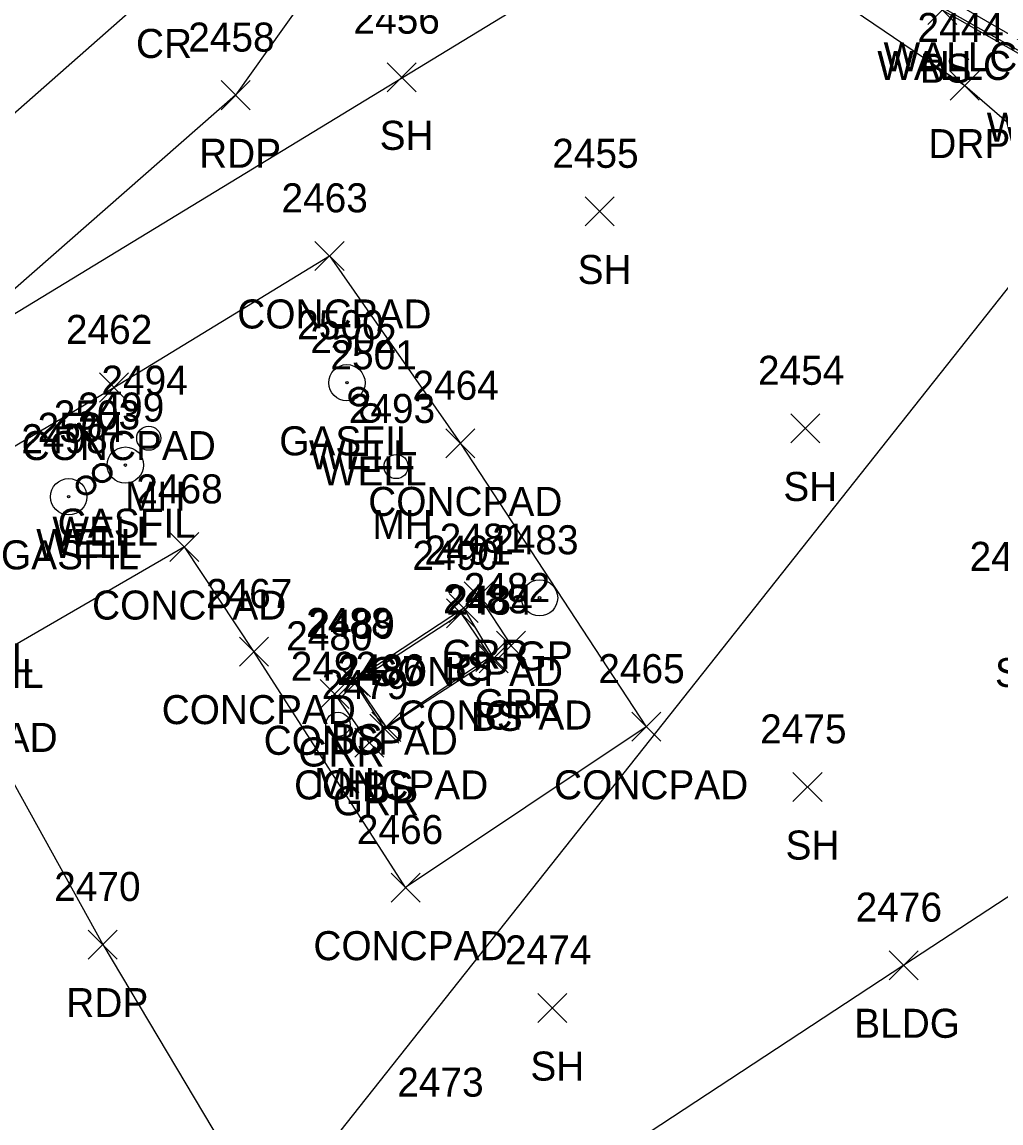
# Model space of a CAD drawing. Extents: x 1653135 to 1655489, y 602711 to 605684.
# Drawn here: x 1653732.8 to 1653800.2, y 605152 to 605227.8 of the extents above; entities that cross this region are included whole.
import ezdxf

# ---------------------------------------------------------------- set-up
doc = ezdxf.new("R2010")
doc.units = 0
for name, color, linetype in [('DCP', 7, 'Continuous'), ('DDEFAULT', 7, 'Continuous'), ('L_A', 7, 'Continuous'), ('L_I', 7, 'Continuous'), ('L_TIC', 7, 'Continuous'), ('LBC', 7, 'Continuous'), ('LELB', 7, 'Continuous'), ('LS', 7, 'Continuous'), ('LW', 7, 'Continuous'), ('P_A', 7, 'Continuous'), ('P_I', 7, 'Continuous'), ('P_TIC', 7, 'Continuous'), ('PET', 7, 'Continuous'), ('PRC', 7, 'Continuous'), ('R_A', 7, 'Continuous'), ('R_I', 7, 'Continuous'), ('R_TIC', 7, 'Continuous'), ('RDP', 7, 'Continuous'), ('RGP', 7, 'Continuous'), ('RGR', 7, 'Continuous'), ('U_A', 7, 'Continuous'), ('U_I', 7, 'Continuous'), ('UMFC', 7, 'Continuous'), ('UUMH', 7, 'Continuous'), ('UWW', 7, 'Continuous')]:
    doc.layers.add(name, color=color, linetype=linetype)

msp = doc.modelspace()

# ---------------------------------------------------------------- linework, layer by layer
at = {"layer": 'DCP'}
msp.add_lwpolyline([(1653655.432, 605160.936), (1653783.883, 605239.145)], dxfattribs=at)
at = {"layer": 'DDEFAULT'}
msp.add_lwpolyline([(1653809.637, 605220.769), (1653733.334, 605124.419)], dxfattribs=at)
at = {"layer": 'L_TIC'}
for points in [[(1653795.183, 605227.606), (1653797.183, 605229.606)], [(1653797.183, 605227.606), (1653795.183, 605229.606)], [(1653795.183, 605227.606), (1653797.183, 605229.606)], [(1653797.183, 605227.606), (1653795.183, 605229.606)], [(1653757.934, 605222.983), (1653759.934, 605224.983)], [(1653759.934, 605222.983), (1653757.934, 605224.983)], [(1653757.934, 605222.983), (1653759.934, 605224.983)], [(1653759.934, 605222.983), (1653757.934, 605224.983)], [(1653771.569, 605213.746), (1653773.569, 605215.746)], [(1653773.569, 605213.746), (1653771.569, 605215.746)], [(1653771.569, 605213.746), (1653773.569, 605215.746)], [(1653773.569, 605213.746), (1653771.569, 605215.746)], [(1653752.969, 605210.68), (1653754.969, 605212.68)], [(1653754.969, 605210.68), (1653752.969, 605212.68)], [(1653752.969, 605210.68), (1653754.969, 605212.68)], [(1653754.969, 605210.68), (1653752.969, 605212.68)], [(1653738.122, 605201.617), (1653740.122, 605203.617)], [(1653740.122, 605201.617), (1653738.122, 605203.617)], [(1653738.122, 605201.617), (1653740.122, 605203.617)], [(1653740.122, 605201.617), (1653738.122, 605203.617)], [(1653785.737, 605198.802), (1653787.737, 605200.802)], [(1653787.737, 605198.802), (1653785.737, 605200.802)], [(1653785.737, 605198.802), (1653787.737, 605200.802)], [(1653787.737, 605198.802), (1653785.737, 605200.802)], [(1653761.989, 605197.77), (1653763.989, 605199.77)], [(1653763.989, 605197.77), (1653761.989, 605199.77)], [(1653761.989, 605197.77), (1653763.989, 605199.77)], [(1653763.989, 605197.77), (1653761.989, 605199.77)], [(1653742.972, 605190.632), (1653744.972, 605192.632)], [(1653744.972, 605190.632), (1653742.972, 605192.632)], [(1653742.972, 605190.632), (1653744.972, 605192.632)], [(1653744.972, 605190.632), (1653742.972, 605192.632)], [(1653762.206, 605186.42), (1653764.206, 605188.42)], [(1653764.206, 605186.42), (1653762.206, 605188.42)], [(1653762.206, 605186.42), (1653764.206, 605188.42)], [(1653764.206, 605186.42), (1653762.206, 605188.42)], [(1653762.031, 605186.057), (1653764.031, 605188.057)], [(1653764.031, 605186.057), (1653762.031, 605188.057)], [(1653762.031, 605186.057), (1653764.031, 605188.057)], [(1653764.031, 605186.057), (1653762.031, 605188.057)], [(1653747.766, 605183.431), (1653749.766, 605185.431)], [(1653749.766, 605183.431), (1653747.766, 605185.431)], [(1653747.766, 605183.431), (1653749.766, 605185.431)], [(1653749.766, 605183.431), (1653747.766, 605185.431)], [(1653764.048, 605183.059), (1653766.048, 605185.059)], [(1653766.048, 605183.059), (1653764.048, 605185.059)], [(1653764.048, 605183.059), (1653766.048, 605185.059)], [(1653766.048, 605183.059), (1653764.048, 605185.059)], [(1653764.27, 605182.967), (1653766.27, 605184.967)], [(1653766.27, 605182.967), (1653764.27, 605184.967)], [(1653764.27, 605182.967), (1653766.27, 605184.967)], [(1653766.27, 605182.967), (1653764.27, 605184.967)], [(1653754.618, 605181.433), (1653756.618, 605183.433)], [(1653756.618, 605181.433), (1653754.618, 605183.433)], [(1653754.618, 605181.433), (1653756.618, 605183.433)], [(1653756.618, 605181.433), (1653754.618, 605183.433)], [(1653754.788, 605181.318), (1653756.788, 605183.318)], [(1653756.788, 605181.318), (1653754.788, 605183.318)], [(1653754.788, 605181.318), (1653756.788, 605183.318)], [(1653756.788, 605181.318), (1653754.788, 605183.318)], [(1653756.754, 605178.117), (1653758.754, 605180.117)], [(1653758.754, 605178.117), (1653756.754, 605180.117)], [(1653756.754, 605178.117), (1653758.754, 605180.117)], [(1653758.754, 605178.117), (1653756.754, 605180.117)], [(1653756.882, 605178.244), (1653758.882, 605180.244)], [(1653758.882, 605178.244), (1653756.882, 605180.244)], [(1653756.882, 605178.244), (1653758.882, 605180.244)], [(1653758.882, 605178.244), (1653756.882, 605180.244)], [(1653774.788, 605178.254), (1653776.788, 605180.254)], [(1653776.788, 605178.254), (1653774.788, 605180.254)], [(1653774.788, 605178.254), (1653776.788, 605180.254)], [(1653776.788, 605178.254), (1653774.788, 605180.254)], [(1653785.89, 605174.103), (1653787.89, 605176.103)], [(1653787.89, 605174.103), (1653785.89, 605176.103)], [(1653785.89, 605174.103), (1653787.89, 605176.103)], [(1653787.89, 605174.103), (1653785.89, 605176.103)], [(1653758.213, 605167.173), (1653760.213, 605169.173)], [(1653760.213, 605167.173), (1653758.213, 605169.173)], [(1653758.213, 605167.173), (1653760.213, 605169.173)], [(1653760.213, 605167.173), (1653758.213, 605169.173)], [(1653792.518, 605161.828), (1653794.518, 605163.828)], [(1653794.518, 605161.828), (1653792.518, 605163.828)], [(1653792.518, 605161.828), (1653794.518, 605163.828)], [(1653794.518, 605161.828), (1653792.518, 605163.828)], [(1653768.315, 605158.881), (1653770.315, 605160.881)], [(1653770.315, 605158.881), (1653768.315, 605160.881)], [(1653768.315, 605158.881), (1653770.315, 605160.881)], [(1653770.315, 605158.881), (1653768.315, 605160.881)]]:
    msp.add_lwpolyline(points, dxfattribs=at)
at = {"layer": 'LBC'}
msp.add_lwpolyline([(1653821.515, 605169.42), (1653816.001, 605177.555), (1653793.518, 605162.828), (1653768.813, 605146.61), (1653771.902, 605142.216)], dxfattribs=at)
at = {"layer": 'LELB'}
for points in [[(1653777.551, 605238.605), (1653796.183, 605228.606), (1653803.74, 605224.305)], [(1653765.27, 605183.967), (1653757.754, 605179.117), (1653755.618, 605182.433), (1653763.206, 605187.42)], [(1653763.206, 605187.42), (1653765.27, 605183.967)]]:
    msp.add_lwpolyline(points, dxfattribs=at)
at = {"layer": 'LS'}
for points in [[(1653722.038, 605192.532), (1653739.122, 605202.617), (1653753.969, 605211.68), (1653762.989, 605198.77), (1653775.788, 605179.254), (1653759.213, 605168.173), (1653748.766, 605184.431), (1653743.972, 605191.632), (1653728.226, 605182.517)], [(1653765.048, 605184.059), (1653757.882, 605179.244), (1653755.788, 605182.318), (1653763.031, 605187.057)], [(1653763.031, 605187.057), (1653765.048, 605184.059)]]:
    msp.add_lwpolyline(points, dxfattribs=at)
at = {"layer": 'LW'}
msp.add_lwpolyline([(1653777.76, 605238.708), (1653778.082, 605239.228), (1653796.593, 605229.393), (1653807.71, 605222.949), (1653807.437, 605222.435), (1653803.695, 605224.542), (1653796.159, 605228.796)], dxfattribs=at)
at = {"layer": 'P_TIC'}
for points in [[(1653746.498, 605221.75), (1653748.498, 605223.75)], [(1653748.498, 605221.75), (1653746.498, 605223.75)], [(1653746.498, 605221.75), (1653748.498, 605223.75)], [(1653748.498, 605221.75), (1653746.498, 605223.75)], [(1653737.354, 605163.252), (1653739.354, 605165.252)], [(1653739.354, 605163.252), (1653737.354, 605165.252)], [(1653737.354, 605163.252), (1653739.354, 605165.252)], [(1653739.354, 605163.252), (1653737.354, 605165.252)]]:
    msp.add_lwpolyline(points, dxfattribs=at)
at = {"layer": 'PET'}
for points in [[(1653654.524, 605279.776), (1653665.481, 605274.477), (1653678.068, 605269.653), (1653696.029, 605266.473), (1653709.03, 605265.366), (1653717.526, 605266.073), (1653726.648, 605268.269), (1653743.088, 605277.115), (1653755.463, 605259.253), (1653765.921, 605244.563), (1653757.558, 605236.881), (1653747.498, 605222.75), (1653729.711, 605207.167), (1653718.29, 605197.382), (1653709.642, 605189.343), (1653699.377, 605174.783), (1653695.369, 605174.396), (1653690.143, 605165.647), (1653683.772, 605149.176), (1653674.351, 605119.826), (1653662.023, 605081.754)], [(1653718.29, 605197.382), (1653722.038, 605192.532), (1653728.226, 605182.517), (1653738.354, 605164.252), (1653753.507, 605138.818), (1653759.39, 605129.602)]]:
    msp.add_lwpolyline(points, dxfattribs=at)
at = {"layer": 'PRC'}
msp.add_lwpolyline([(1653695.369, 605174.396), (1653708.292, 605198.06), (1653725.171, 605215.296), (1653742.207, 605230.312)], dxfattribs=at)
at = {"layer": 'R_TIC'}
for points in [[(1653796.722, 605222.414), (1653798.722, 605224.414)], [(1653798.722, 605222.414), (1653796.722, 605224.414)], [(1653796.722, 605222.414), (1653798.722, 605224.414)], [(1653798.722, 605222.414), (1653796.722, 605224.414)], [(1653763.248, 605187.242), (1653765.248, 605189.242)], [(1653765.248, 605187.242), (1653763.248, 605189.242)], [(1653763.248, 605187.242), (1653765.248, 605189.242)], [(1653765.248, 605187.242), (1653763.248, 605189.242)], [(1653765.475, 605183.841), (1653767.475, 605185.841)], [(1653767.475, 605183.841), (1653765.475, 605185.841)], [(1653765.475, 605183.841), (1653767.475, 605185.841)], [(1653767.475, 605183.841), (1653765.475, 605185.841)], [(1653753.33, 605180.512), (1653755.33, 605182.512)], [(1653755.33, 605180.512), (1653753.33, 605182.512)], [(1653753.33, 605180.512), (1653755.33, 605182.512)], [(1653755.33, 605180.512), (1653753.33, 605182.512)], [(1653755.71, 605177.153), (1653757.71, 605179.153)], [(1653757.71, 605177.153), (1653755.71, 605179.153)], [(1653755.71, 605177.153), (1653757.71, 605179.153)], [(1653757.71, 605177.153), (1653755.71, 605179.153)]]:
    msp.add_lwpolyline(points, dxfattribs=at)
at = {"layer": 'RDP'}
msp.add_lwpolyline([(1653765.921, 605244.563), (1653766.574, 605243.092), (1653769.345, 605238.77), (1653771.429, 605237.09), (1653783.763, 605232.898), (1653797.722, 605223.414), (1653814.893, 605208.556), (1653841.24, 605194.958), (1653824.972, 605183.242), (1653830.144, 605174.558)], dxfattribs=at)
at = {"layer": 'RGP'}
msp.add_line((1653768.433, 605188.129), (1653768.433, 605188.129), dxfattribs=at)
for radius in [1.25, 0.0833]:
    msp.add_circle((1653768.433, 605188.129), radius, dxfattribs=at)
at = {"layer": 'RGR'}
for points in [[(1653764.248, 605188.242), (1653766.475, 605184.841)], [(1653756.71, 605178.153), (1653754.33, 605181.512)]]:
    msp.add_lwpolyline(points, dxfattribs=at)
at = {"layer": 'UMFC'}
for p, q in [((1653755.168, 605202.942), (1653755.168, 605202.942)), ((1653739.908, 605197.27), (1653739.908, 605197.27)), ((1653736.004, 605195.09), (1653736.004, 605195.09))]:
    msp.add_line(p, q, dxfattribs=at)
for centre, radius in [((1653755.168, 605202.942), 1.25), ((1653755.168, 605202.942), 0.0833), ((1653739.908, 605197.27), 1.25), ((1653739.908, 605197.27), 0.0833), ((1653736.004, 605195.09), 1.25), ((1653736.004, 605195.09), 0.0833)]:
    msp.add_circle(centre, radius, dxfattribs=at)
at = {"layer": 'UUMH'}
for p, q in [((1653741.521, 605199.122), (1653741.521, 605199.122)), ((1653742.354, 605199.122), (1653742.354, 605199.122)), ((1653758.557, 605197.173), (1653758.557, 605197.173)), ((1653759.39, 605197.173), (1653759.39, 605197.173)), ((1653754.559, 605179.414), (1653754.559, 605179.414)), ((1653755.392, 605179.414), (1653755.392, 605179.414))]:
    msp.add_line(p, q, dxfattribs=at)
for centre in [(1653741.521, 605199.122), (1653758.557, 605197.173), (1653754.559, 605179.414)]:
    msp.add_circle(centre, 0.833, dxfattribs=at)
at = {"layer": 'UWW'}
for centre, radius in [((1653755.985, 605201.986), 0.667), ((1653755.985, 605201.986), 0.625), ((1653755.985, 605201.986), 0.583), ((1653755.985, 605201.986), 0.542), ((1653756.804, 605200.867), 0.667), ((1653756.804, 605200.867), 0.625), ((1653756.804, 605200.867), 0.583), ((1653756.804, 605200.867), 0.542), ((1653738.315, 605196.726), 0.667), ((1653738.315, 605196.726), 0.625), ((1653738.315, 605196.726), 0.583), ((1653738.315, 605196.726), 0.542), ((1653737.202, 605195.873), 0.667), ((1653737.202, 605195.873), 0.625), ((1653737.202, 605195.873), 0.583), ((1653737.202, 605195.873), 0.542)]:
    msp.add_circle(centre, radius, dxfattribs=at)

# ---------------------------------------------------------------- texts
at = {"layer": 'L_A'}
for s, p in [('WALLC', (1653792.128, 605224.393)), ('WALLC', (1653792.128, 605224.393)), ('WALLC', (1653791.694, 605223.796)), ('WALLC', (1653791.694, 605223.796)), ('BS', (1653794.624, 605223.606)), ('BS', (1653794.624, 605223.606)), ('WALLC', (1653799.23, 605219.542)), ('WALLC', (1653799.23, 605219.542)), ('SH', (1653757.422, 605218.983)), ('SH', (1653757.422, 605218.983)), ('SH', (1653771.057, 605209.746)), ('SH', (1653771.057, 605209.746)), ('CONCPAD', (1653747.615, 605206.68)), ('CONCPAD', (1653747.615, 605206.68)), ('CONCPAD', (1653732.767, 605197.617)), ('CONCPAD', (1653732.767, 605197.617)), ('SH', (1653785.225, 605194.802)), ('SH', (1653785.225, 605194.802)), ('CONCPAD', (1653756.635, 605193.77)), ('CONCPAD', (1653756.635, 605193.77)), ('CONCPAD', (1653737.618, 605186.632)), ('CONCPAD', (1653737.618, 605186.632)), ('BS', (1653761.647, 605182.42)), ('BS', (1653761.647, 605182.42)), ('CONCPAD', (1653756.677, 605182.057)), ('CONCPAD', (1653756.677, 605182.057)), ('SH', (1653799.8, 605181.986)), ('SH', (1653799.8, 605181.986)), ('CONCPAD', (1653742.412, 605179.431)), ('CONCPAD', (1653742.412, 605179.431)), ('CONCPAD', (1653758.694, 605179.059)), ('CONCPAD', (1653758.694, 605179.059)), ('BS', (1653763.711, 605178.967)), ('BS', (1653763.711, 605178.967)), ('CONCPAD', (1653721.872, 605177.517)), ('CONCPAD', (1653721.872, 605177.517)), ('CONCPAD', (1653749.434, 605177.318)), ('CONCPAD', (1653749.434, 605177.318)), ('BS', (1653754.059, 605177.433)), ('BS', (1653754.059, 605177.433)), ('CONCPAD', (1653751.528, 605174.244)), ('CONCPAD', (1653751.528, 605174.244)), ('BS', (1653756.195, 605174.117)), ('BS', (1653756.195, 605174.117)), ('CONCPAD', (1653769.434, 605174.254)), ('CONCPAD', (1653769.434, 605174.254)), ('SH', (1653785.378, 605170.103)), ('SH', (1653785.378, 605170.103)), ('CONCPAD', (1653752.858, 605163.173)), ('CONCPAD', (1653752.858, 605163.173)), ('BLDG', (1653790.109, 605157.828)), ('BLDG', (1653790.109, 605157.828)), ('SH', (1653767.803, 605154.881)), ('SH', (1653767.803, 605154.881))]:
    msp.add_text(s, height=2, dxfattribs=at).set_placement(p)
at = {"layer": 'L_I'}
for s, p in [('2456', (1653755.619, 605226.983)), ('2456', (1653755.619, 605226.983)), ('2455', (1653769.309, 605217.746)), ('2455', (1653769.309, 605217.746)), ('2463', (1653750.662, 605214.68)), ('2463', (1653750.662, 605214.68)), ('2462', (1653735.815, 605205.617)), ('2462', (1653735.815, 605205.617)), ('2454', (1653783.477, 605202.802)), ('2454', (1653783.477, 605202.802)), ('2464', (1653759.682, 605201.77)), ('2464', (1653759.682, 605201.77)), ('2468', (1653740.665, 605194.632)), ('2468', (1653740.665, 605194.632)), ('2490', (1653759.685, 605190.057)), ('2490', (1653759.685, 605190.057)), ('2491', (1653760.513, 605190.42)), ('2491', (1653760.513, 605190.42)), ('2453', (1653798.052, 605189.986)), ('2453', (1653798.052, 605189.986)), ('2467', (1653745.459, 605187.431)), ('2467', (1653745.459, 605187.431)), ('2485', (1653761.789, 605187.059)), ('2485', (1653761.789, 605187.059)), ('2484', (1653762.01, 605186.967)), ('2484', (1653762.01, 605186.967)), ('2488', (1653752.358, 605185.433)), ('2488', (1653752.358, 605185.433)), ('2489', (1653752.52, 605185.318)), ('2489', (1653752.52, 605185.318)), ('2487', (1653754.494, 605182.117)), ('2487', (1653754.494, 605182.117)), ('2486', (1653754.568, 605182.244)), ('2486', (1653754.568, 605182.244)), ('2465', (1653772.481, 605182.254)), ('2465', (1653772.481, 605182.254)), ('2475', (1653783.63, 605178.103)), ('2475', (1653783.63, 605178.103)), ('2466', (1653755.851, 605171.173)), ('2466', (1653755.851, 605171.173)), ('2476', (1653790.204, 605165.828)), ('2476', (1653790.204, 605165.828)), ('2474', (1653766.055, 605162.881)), ('2474', (1653766.055, 605162.881)), ('2473', (1653758.636, 605153.775)), ('2473', (1653758.636, 605153.775))]:
    msp.add_text(s, height=2, dxfattribs=at).set_placement(p)
at = {"layer": 'P_A'}
for s, p in [('CR', (1653740.64, 605225.312)), ('CR', (1653740.64, 605225.312)), ('RDP', (1653744.987, 605217.75)), ('RDP', (1653744.987, 605217.75)), ('RDP', (1653735.842, 605159.252)), ('RDP', (1653735.842, 605159.252))]:
    msp.add_text(s, height=2, dxfattribs=at).set_placement(p)
at = {"layer": 'P_I'}
for s, p in [('2458', (1653744.239, 605225.75)), ('2458', (1653744.239, 605225.75)), ('2470', (1653735.007, 605167.252)), ('2470', (1653735.007, 605167.252))]:
    msp.add_text(s, height=2, dxfattribs=at).set_placement(p)
at = {"layer": 'R_A'}
for s, p in [('DRP', (1653795.21, 605218.414)), ('DRP', (1653795.21, 605218.414)), ('GRR', (1653761.737, 605183.242)), ('GRR', (1653761.737, 605183.242)), ('GP', (1653766.866, 605183.129)), ('GRR', (1653763.963, 605179.841)), ('GRR', (1653763.963, 605179.841)), ('GRR', (1653751.818, 605176.512)), ('GRR', (1653751.818, 605176.512)), ('GRR', (1653754.198, 605173.153)), ('GRR', (1653754.198, 605173.153))]:
    msp.add_text(s, height=2, dxfattribs=at).set_placement(p)
at = {"layer": 'R_I'}
for s, p in [('2444', (1653794.462, 605226.414)), ('2444', (1653794.462, 605226.414)), ('2481', (1653761.556, 605191.242)), ('2481', (1653761.556, 605191.242)), ('2483', (1653765.173, 605191.129)), ('2482', (1653763.215, 605187.841)), ('2482', (1653763.215, 605187.841)), ('2480', (1653750.984, 605184.512)), ('2480', (1653750.984, 605184.512)), ('2479', (1653753.442, 605181.153)), ('2479', (1653753.442, 605181.153))]:
    msp.add_text(s, height=2, dxfattribs=at).set_placement(p)
at = {"layer": 'U_A'}
for s, p in [('GASFIL', (1653750.507, 605197.942)), ('WELL', (1653752.552, 605196.986)), ('WELL', (1653753.371, 605195.867)), ('MH', (1653739.883, 605194.122)), ('GASFIL', (1653735.247, 605192.27)), ('MH', (1653756.919, 605192.173)), ('WELL', (1653734.882, 605191.726)), ('WELL', (1653733.769, 605190.873)), ('GASFIL', (1653731.343, 605190.09)), ('GASFIL', (1653724.07, 605182.994)), ('GASFIL', (1653724.758, 605181.928)), ('MH', (1653752.921, 605174.414))]:
    msp.add_text(s, height=2, dxfattribs=at).set_placement(p)
at = {"layer": 'U_I'}
for s, p in [('2500', (1653751.743, 605205.942)), ('2502', (1653752.646, 605204.986)), ('2501', (1653754.033, 605203.867)), ('2494', (1653738.261, 605202.122)), ('2503', (1653734.976, 605199.726)), ('2499', (1653736.64, 605200.27)), ('2493', (1653755.297, 605200.173)), ('2504', (1653733.863, 605198.873)), ('2498', (1653732.744, 605198.09)), ('2492', (1653751.299, 605182.414))]:
    msp.add_text(s, height=2, dxfattribs=at).set_placement(p)

doc.saveas('drawing.dxf')
